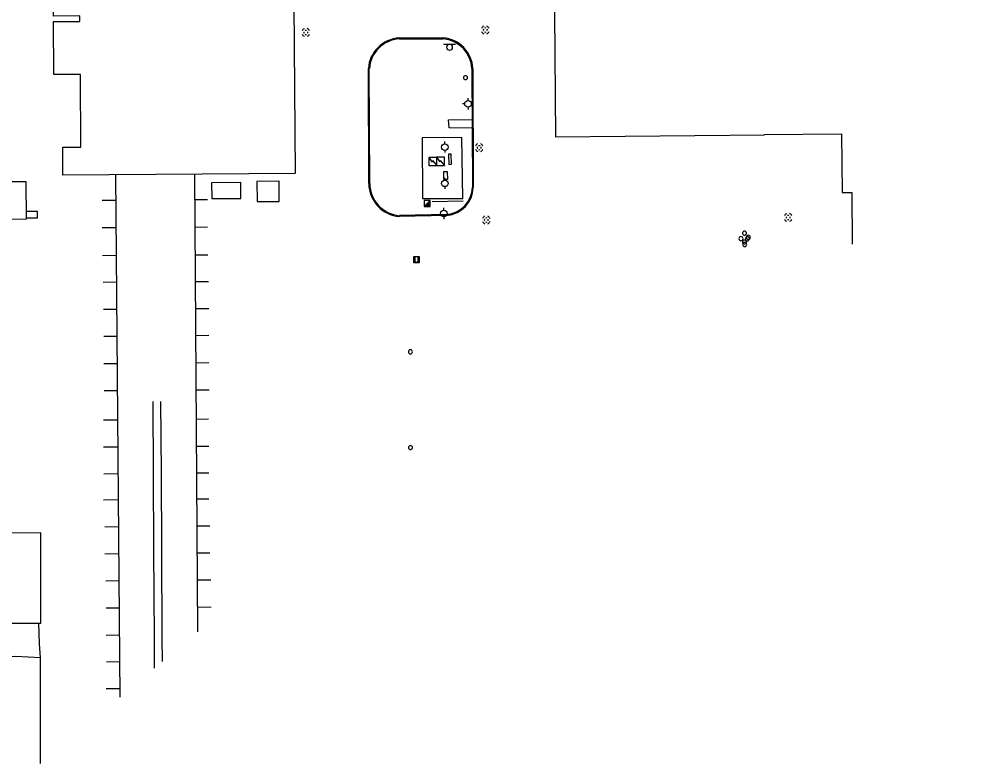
# Model space of a CAD drawing. Extents: x 2145380 to 2157287, y 139568 to 149130.
# Drawn here: x 2151993 to 2152587, y 141994 to 142450 of the extents above; entities that cross this region are included whole.
import ezdxf

# ---------------------------------------------------------------- set-up
doc = ezdxf.new("R2010")
doc.units = 0
for name, color, linetype in [('TOPO_Asphalt', 7, 'Continuous'), ('TOPO_Building', 7, 'Continuous'), ('TOPO_Curb Back', 7, 'Continuous'), ('TOPO_Dirt Grav', 7, 'Continuous'), ('TOPO_DRAIN_Manhole', 7, 'Continuous'), ('TOPO_Fence', 7, 'Continuous'), ('TOPO_Misc', 7, 'Continuous'), ('TOPO_Misc Line', 7, 'Continuous'), ('TOPO_Pipeline', 7, 'Continuous'), ('TOPO_Power Pole', 7, 'Continuous'), ('TOPO_RR Rail', 7, 'Continuous'), ('TOPO_Sidewalk', 7, 'Continuous'), ('TOPO_Sign', 7, 'Continuous'), ('TOPO_Tank Above Ground', 7, 'Continuous'), ('TOPO_Water Fire Hydrant', 7, 'Continuous')]:
    doc.layers.add(name, color=color, linetype=linetype)

# ---------------------------------------------------------------- blocks, each defined once
blk = doc.blocks.new('MHEXST')
at = {"layer": 'TOPO_DRAIN_Manhole'}
for centre, radius, start, end in [((-0.1, 0.3), 12.7, 112.9748, 158.2636), ((-0.1, 0.1), 6.35, 157.9722, 204.161), ((-0.1, 0.1), 6.35, 66.1941, 113.691), ((-0.1, 0.3), 12.7, 22.0744, 68.6991), ((-0.1, 0.1), 6.35, 336.8023, 21.4046), ((-0.1, 0.3), 12.7, 202.6921, 248.1938), ((-0.1, 0.1), 6.35, 248.5791, 293.1995), ((-0.1, 0.3), 12.7, 291.7963, 337.3032)]:
    blk.add_arc(centre, radius, start, end, dxfattribs=at)
blk = doc.blocks.new('POWPOL')
at = {"layer": 'TOPO_Power Pole'}
for p, q in [((0, 10.2), (0, 17.3)), ((0, -10.2), (0, -17.3))]:
    blk.add_line(p, q, dxfattribs=at)
blk.add_circle((0, 0), 10.2, dxfattribs=at)
blk = doc.blocks.new('FIRHYD')
at = {"layer": 'TOPO_Water Fire Hydrant'}
for p, q in [((0, 10.2), (0, 17.3)), ((10.2, 0), (17.3, 0)), ((-10.2, 0), (-17.3, 0)), ((0, -10.2), (0, -17.3))]:
    blk.add_line(p, q, dxfattribs=at)
blk.add_circle((0, 0), 10.2, dxfattribs=at)
blk = doc.blocks.new('POST')
at = {"layer": 'TOPO_Misc'}
for start, end in [(90, 180), (180, 270), (360, 90), (270, 0)]:
    blk.add_arc((0, 0), 3.16, start, end, dxfattribs=at)

msp = doc.modelspace()

# ---------------------------------------------------------------- linework, layer by layer
at = {"layer": 'TOPO_Asphalt'}
msp.add_lwpolyline([(2152006.15, 141993.62), (2152006.18, 142058.62), (2152005.49, 142066.97), (2152005.17, 142079.73)], dxfattribs=at)
at = {"layer": 'TOPO_Building'}
msp.add_lwpolyline([(2152675.84, 142313.48), (2152673.79, 142534.31), (2152611.63, 142533.73), (2152611.04, 142596.91), (2152582.68, 142596.65), (2152582.59, 142606.76), (2152522.06, 142606.2), (2152522.02, 142610.27), (2152481.02, 142609.89), (2152481.97, 142506.94), (2152448.46, 142506.63), (2152448.47, 142505.96), (2152320.53, 142504.77), (2152321.71, 142377.8), (2152449.64, 142378.99), (2152449.64, 142379.2), (2152496.81, 142379.63), (2152497.14, 142343.67), (2152503.11, 142343.72), (2152503.4, 142312.09)], dxfattribs=at)
for points in [[(2152160.81, 142537.52), (2152162.22, 142355.45), (2152019.93, 142354.35), (2152019.79, 142371.51), (2152030.97, 142371.6), (2152030.63, 142416.12), (2152014.3, 142415.99), (2152014.05, 142448.5), (2152030.37, 142448.63), (2152030.35, 142451.93), (2152014.19, 142451.81), (2152014.04, 142470.96), (2152030.21, 142471.08), (2152030.18, 142474.77), (2152019.72, 142474.69), (2152019.48, 142506.47), (2152029.53, 142506.54), (2152028.96, 142580.33), (2152048.94, 142580.49), (2152048.97, 142576.17), (2152156.77, 142577), (2152157.08, 142537.49)], [(2152111.06, 142340.06), (2152128.99, 142340.13), (2152128.95, 142349.81), (2152111.02, 142349.73)], [(2152138.66, 142350.47), (2152138.8, 142338.1), (2152152.44, 142338.26), (2152152.3, 142350.63)], [(2151980.34, 142134.96), (2151980.45, 142079.68), (2152006.43, 142079.73), (2152006.32, 142135.01)]]:
    msp.add_lwpolyline(points, close=True, dxfattribs=at)
at = {"layer": 'TOPO_Curb Back'}
for p, q in [((2152225.96, 142438.49), (2152252.78, 142438.51)), ((2152225.98, 142437.89), (2152252.76, 142437.91)), ((2152207.28, 142349.14), (2152207, 142419.64)), ((2152207.88, 142349.14), (2152207.6, 142419.62)), ((2152270.48, 142419.71), (2152270.7, 142346.86)), ((2152271.08, 142419.73), (2152271.3, 142346.86)), ((2152207.28, 142349.14), (2152207.28, 142349.14)), ((2152207.88, 142349.14), (2152207.88, 142349.14)), ((2152255.04, 142329.68), (2152226.08, 142328.91)), ((2152255, 142330.28), (2152226.1, 142329.51))]:
    msp.add_line(p, q, dxfattribs=at)
for centre, radius, start, end in [((2152227.19, 142418.3), 20.23, 93.49021, 176.19343), ((2152227.19, 142418.3), 19.63, 93.54245, 176.13242), ((2152251.1, 142418.57), 19.41, 3.36587, 85.10304), ((2152251.1, 142418.57), 20.01, 3.31758, 85.17806), ((2152227.81, 142349.37), 20.54, 180.66777, 265.1691), ((2152227.81, 142349.37), 19.94, 180.66773, 265.07437), ((2152253.55, 142347.38), 17.16, 274.85526, 358.2744), ((2152253.55, 142347.38), 17.76, 274.79876, 358.30644)]:
    msp.add_arc(centre, radius, start, end, dxfattribs=at)
at = {"layer": 'TOPO_Dirt Grav'}
msp.add_lwpolyline([(2151793.87, 142056.76), (2151879.16, 142057.46), (2151991.01, 142059.54), (2152006.18, 142058.62)], dxfattribs=at)
at = {"layer": 'TOPO_Fence'}
msp.add_lwpolyline([(2152264.25, 142377.41), (2152239.89, 142377.19), (2152240.16, 142340.09), (2152264.86, 142340.07), (2152264.25, 142377.41)], dxfattribs=at)
at = {"layer": 'TOPO_Misc'}
for p, q in [((2152100.82, 142339.37), (2152108.42, 142339.42)), ((2152043.96, 142339.02), (2152052.31, 142339.07)), ((2152241.17, 142335.13), (2152244.91, 142338.88)), ((2152241.33, 142335.3), (2152244.91, 142335.3)), ((2152241.52, 142335.49), (2152244.91, 142335.49)), ((2152241.7, 142335.67), (2152244.91, 142335.67)), ((2152241.89, 142335.86), (2152244.91, 142335.86)), ((2152242.07, 142336.04), (2152244.91, 142336.04)), ((2152242.26, 142336.23), (2152244.91, 142336.23)), ((2152242.45, 142336.42), (2152244.91, 142336.42)), ((2152242.64, 142336.6), (2152244.91, 142336.6)), ((2152242.83, 142336.8), (2152244.91, 142336.8)), ((2152243.01, 142336.98), (2152244.91, 142336.98)), ((2152243.19, 142337.16), (2152244.91, 142337.16)), ((2152243.38, 142337.35), (2152244.91, 142337.35)), ((2152243.57, 142337.54), (2152244.91, 142337.54)), ((2152243.76, 142337.73), (2152244.91, 142337.73)), ((2152243.94, 142337.91), (2152244.91, 142337.91)), ((2152244.13, 142338.1), (2152244.91, 142338.1)), ((2152244.32, 142338.29), (2152244.91, 142338.29)), ((2152244.5, 142338.47), (2152244.91, 142338.47)), ((2152244.7, 142338.66), (2152244.91, 142338.66)), ((2152244.88, 142338.85), (2152244.91, 142338.85)), ((2152044.04, 142322.21), (2152052.45, 142322.26)), ((2152100.93, 142322.56), (2152108.5, 142322.61)), ((2152044.22, 142305.15), (2152052.59, 142305.2)), ((2152101.04, 142305.5), (2152108.68, 142305.55)), ((2152235.37, 142303.94), (2152235.37, 142301.53)), ((2152237.45, 142301.54), (2152237.45, 142303.95)), ((2152044.57, 142288.81), (2152052.73, 142288.86)), ((2152100.87, 142289.15), (2152109.03, 142289.2)), ((2152044.85, 142272.18), (2152052.87, 142272.23)), ((2152101.25, 142272.53), (2152109.31, 142272.58)), ((2152053.01, 142255.51), (2152044.92, 142255.44)), ((2152109.29, 142256), (2152101.35, 142255.93)), ((2152053.15, 142238.74), (2152044.98, 142238.67)), ((2152109.35, 142239.23), (2152101.18, 142239.16)), ((2152053.29, 142222.11), (2152045.17, 142222.04)), ((2152109.54, 142222.6), (2152101.29, 142222.53)), ((2152053.44, 142204.2), (2152044.68, 142204.13)), ((2152109.05, 142204.69), (2152101.4, 142204.62)), ((2152053.58, 142187.62), (2152044.86, 142187.54)), ((2152109.23, 142188.1), (2152101.5, 142188.04)), ((2152053.72, 142171.17), (2152044.92, 142171.09)), ((2152109.29, 142171.65), (2152101.61, 142171.59)), ((2152109.24, 142155.7), (2152101.71, 142155.63)), ((2152053.85, 142155.22), (2152044.87, 142155.14)), ((2152053.99, 142138.7), (2152045.56, 142138.63)), ((2152109.93, 142139.19), (2152101.81, 142139.12)), ((2152054.13, 142122.14), (2152045.59, 142122.06)), ((2152109.96, 142122.62), (2152101.92, 142122.55)), ((2152054.27, 142105.58), (2152046.24, 142105.51)), ((2152110.61, 142106.07), (2152102.02, 142106)), ((2152054.41, 142089.01), (2152046.45, 142088.94)), ((2152110.82, 142089.5), (2152102.12, 142089.42)), ((2152054.55, 142072.28), (2152046.44, 142072.21)), ((2152054.68, 142055.98), (2152046.6, 142055.91)), ((2152054.82, 142039.49), (2152046.38, 142039.42))]:
    msp.add_line(p, q, dxfattribs=at)
for points in [[(2152248.98, 142360.27), (2152248.97, 142365.26), (2152243.98, 142365.26), (2152243.99, 142360.26), (2152248.98, 142360.27)], [(2152243.98, 142365.26), (2152246.09, 142362.39), (2152246.31, 142363.33), (2152248.98, 142360.27)], [(2152253.69, 142360.34), (2152253.68, 142365.33), (2152248.69, 142365.32), (2152248.7, 142360.33), (2152253.69, 142360.34)], [(2152248.69, 142365.32), (2152250.8, 142362.46), (2152251.02, 142363.4), (2152253.69, 142360.34)], [(2152244.91, 142335.14), (2152244.91, 142338.88), (2152241.16, 142338.88), (2152241.17, 142335.13), (2152244.91, 142335.14)], [(2152234.79, 142300.62), (2152234.79, 142304.39), (2152238.05, 142304.39), (2152238.05, 142300.62), (2152234.79, 142300.62)]]:
    msp.add_lwpolyline(points, dxfattribs=at)
msp.add_arc((2152236.41, 142302.35), 1.32, 218.3412, 322.06247, dxfattribs=at)
at = {"layer": 'TOPO_Misc Line'}
for p, q in [((2152052.12, 142354.6), (2152054.73, 142034.39)), ((2152102.5, 142074.49), (2152100.72, 142354.98))]:
    msp.add_line(p, q, dxfattribs=at)
for points in [[(2152257.98, 142360.98), (2152257.78, 142367.2), (2152256.01, 142367.15), (2152256.22, 142360.92)], [(2152255.34, 142356.52), (2152255.38, 142351.72), (2152253.23, 142351.7), (2152253.18, 142356.5)]]:
    msp.add_lwpolyline(points, close=True, dxfattribs=at)
msp.add_lwpolyline([(2151997.67, 142328.18), (2152004.29, 142328.26), (2152004.25, 142332.06), (2151997.64, 142331.99)], dxfattribs=at)
at = {"layer": 'TOPO_Pipeline'}
msp.add_line((2152245.99, 142338.15), (2152265.04, 142338.61), dxfattribs=at)
at = {"layer": 'TOPO_RR Rail'}
for points in [[(2152074.96, 142215.52), (2152075.26, 142171.59), (2152075.49, 142124.76), (2152075.73, 142070.77), (2152075.85, 142052.11)], [(2152079.76, 142215.56), (2152080.06, 142171.62), (2152080.29, 142124.78), (2152080.53, 142070.8), (2152080.62, 142056.12)]]:
    msp.add_lwpolyline(points, dxfattribs=at)
at = {"layer": 'TOPO_Sidewalk'}
msp.add_lwpolyline([(2152270.59, 142383.13), (2152256.42, 142383.37), (2152256.16, 142388.2), (2152270.57, 142388.42)], dxfattribs=at)
at = {"layer": 'TOPO_Sign'}
for points in [[(2152252.98, 142434.66), (2152260.47, 142434.66)], [(2152256.73, 142434.66), (2152256.73, 142434.66)], [(2152254.86, 142432.79), (2152254.86, 142432.79)], [(2152256.73, 142430.92), (2152256.73, 142430.92)], [(2152258.59, 142432.79), (2152258.59, 142432.79)]]:
    msp.add_lwpolyline(points, dxfattribs=at)
for start, end in [(89.99996, 180.00004), (359.99996, 90.00004), (179.99996, 270.00004), (269.99996, 0.00004)]:
    msp.add_arc((2152256.73, 142432.79), 1.87, start, end, dxfattribs=at)
at = {"layer": 'TOPO_Tank Above Ground'}
msp.add_lwpolyline([(2151987.3, 142350.16), (2151987.47, 142327.4), (2151997.67, 142327.48), (2151997.5, 142350.24)], close=True, dxfattribs=at)

# ---------------------------------------------------------------- block references
at = {"layer": 'TOPO_DRAIN_Manhole', "xscale": 0.19685000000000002, "yscale": 0.19685000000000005}
for p in [(2152168.72, 142441.75), (2152278.65, 142443.29), (2152274.92, 142371.13), (2152279.24, 142326.83), (2152464.17, 142328.37)]:
    msp.add_blockref('MHEXST', p, dxfattribs=at)
at = {"layer": 'TOPO_Misc', "xscale": 0.39370000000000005, "yscale": 0.3937000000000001}
for p in [(2152266.49, 142414.05), (2152435.25, 142315.42), (2152437.42, 142318.79), (2152439.16, 142315.31), (2152439.69, 142316.24), (2152437.38, 142313.34), (2152437.49, 142311.84), (2152232.76, 142246.02), (2152232.84, 142187.37)]:
    msp.add_blockref('POST', p, dxfattribs=at)
at = {"layer": 'TOPO_Power Pole', "xscale": 0.19685000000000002, "yscale": 0.19685000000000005}
for p in [(2152253.91, 142371.55), (2152253.83, 142349.31), (2152253.19, 142330.85)]:
    msp.add_blockref('POWPOL', p, dxfattribs=at)
at = {"layer": 'TOPO_Water Fire Hydrant', "xscale": 0.19685000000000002, "yscale": 0.19685000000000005}
msp.add_blockref('FIRHYD', (2152268.05, 142398.05), dxfattribs=at)

doc.saveas('drawing.dxf')
